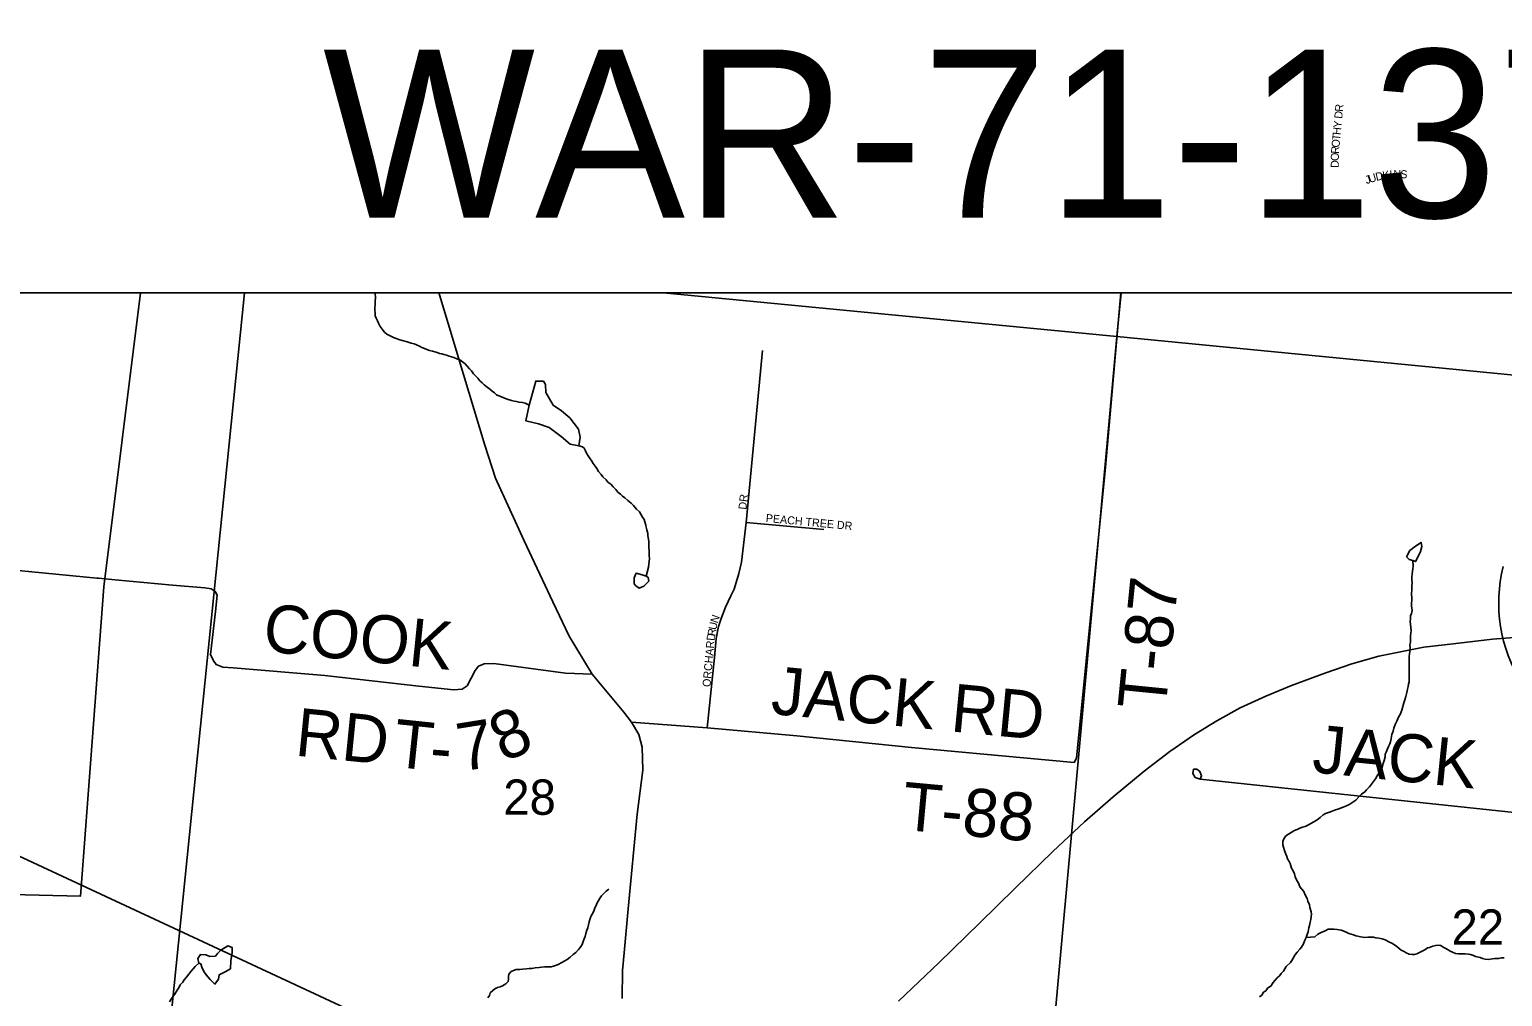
# Model space of a CAD drawing. Extents: x 0 to 34, y -4 to 22.
# Drawn here: x 6.381 to 7.607, y 19.435 to 20.241 of the extents above; entities that cross this region are included whole.
import ezdxf

# ---------------------------------------------------------------- set-up
doc = ezdxf.new("R2010")
doc.units = 0
for name, color, linetype in [('GM_X_City_Street', 7, 'Continuous'), ('GM_X_Corporation', 7, 'Continuous'), ('GM_X_County_Road', 7, 'Continuous'), ('GM_X_Interstate_Route', 7, 'Continuous'), ('GM_X_Interstate_Shield', 7, 'Continuous'), ('GM_X_Minor_Lake', 7, 'Continuous'), ('GM_X_Minor_River', 7, 'Continuous'), ('GM_X_Section', 7, 'Continuous'), ('GM_X_Section_Text', 7, 'Continuous'), ('GM_X_Township_Road', 7, 'Continuous'), ('GM_X_Township_Road_Text', 7, 'Continuous'), ('GM_X_Township_Subdivision', 7, 'Continuous'), ('GM_X_Township_Subdivision_Text', 7, 'Continuous'), ('SH_Text', 7, 'Continuous'), ('TX_P_100', 7, 'Continuous')]:
    doc.layers.add(name, color=color, linetype=linetype)

msp = doc.modelspace()

# ---------------------------------------------------------------- linework, layer by layer
at = {"layer": 'GM_X_City_Street'}
msp.add_lwpolyline([(6.2695, 20.0213), (6.2526, 19.8114), (6.2535, 19.8065), (6.2563, 19.8026), (6.2613, 19.8007), (6.2676, 19.8), (6.3168, 19.7952), (6.4367, 19.7836), (6.438, 19.7835)], dxfattribs=at)
at = {"layer": 'GM_X_Corporation'}
msp.add_lwpolyline([(6.2273, 19.5233), (6.4231, 19.5186), (6.4424, 19.7764), (6.473, 20.0213), (5.5431, 20.0213)], dxfattribs=at)
at = {"layer": 'GM_X_County_Road'}
msp.add_lwpolyline([(6.874, 19.4332), (6.8743, 19.4565), (6.8757, 19.4714), (6.8791, 19.5079), (6.8867, 19.5868), (6.8913, 19.6237), (6.8907, 19.6427), (6.8881, 19.6532), (6.882, 19.6637), (6.8754, 19.672), (6.849, 19.7035), (6.8299, 19.7354), (6.8163, 19.7638), (6.7926, 19.8146), (6.7687, 19.8669), (6.7597, 19.8946), (6.7421, 19.9535), (6.7291, 19.996), (6.7219, 20.0199), (6.7214, 20.0213)], dxfattribs=at)
at = {"layer": 'GM_X_Interstate_Route'}
msp.add_lwpolyline([(7.1043, 19.4312), (7.1382, 19.4633), (7.1717, 19.496), (7.2015, 19.5253), (7.2328, 19.5558), (7.2591, 19.5806), (7.2831, 19.6015), (7.3088, 19.6228), (7.3301, 19.6392), (7.3508, 19.6534), (7.3693, 19.6647), (7.3888, 19.6755), (7.4102, 19.6852), (7.4315, 19.6943), (7.4602, 19.7046), (7.4818, 19.7121), (7.5042, 19.7186), (7.5222, 19.7221), (7.5418, 19.726), (7.5663, 19.7289), (7.599, 19.7327), (7.6243, 19.7347)], dxfattribs=at)
at = {"layer": 'GM_X_Interstate_Shield'}
msp.add_arc((7.7291, 19.7628), 0.125, 165.8066, 258.463, dxfattribs=at)
at = {"layer": 'GM_X_Minor_Lake'}
for points in [[(6.7967, 19.9277), (6.794, 19.9147), (6.8044, 19.9123), (6.8134, 19.9091), (6.8232, 19.9017), (6.8308, 19.8953), (6.838, 19.8938), (6.8392, 19.901), (6.8378, 19.9077), (6.8305, 19.9173), (6.8237, 19.923), (6.8166, 19.9278), (6.8104, 19.9384), (6.8103, 19.9451), (6.8087, 19.9478)], [(6.8087, 19.9478), (6.8021, 19.9479), (6.7967, 19.9277)], [(7.5272, 19.8014), (7.5295, 19.7992), (7.5325, 19.7983), (7.5348, 19.7975), (7.5371, 19.8017), (7.5391, 19.8059), (7.54, 19.8099), (7.5395, 19.8134), (7.5349, 19.8103), (7.53, 19.8067)], [(7.53, 19.8067), (7.5272, 19.8014)], [(6.8908, 19.7865), (6.8857, 19.7877), (6.884, 19.784), (6.8842, 19.7789)], [(6.8842, 19.7789), (6.8855, 19.7773), (6.8884, 19.7754), (6.8922, 19.7769), (6.8963, 19.7811), (6.8958, 19.7843), (6.894, 19.7854), (6.8908, 19.7865)], [(6.5372, 19.4709), (6.5353, 19.4686), (6.5307, 19.4684), (6.5275, 19.4698), (6.523, 19.47), (6.5208, 19.4665), (6.5215, 19.4628), (6.5233, 19.4622)], [(6.5233, 19.4622), (6.5241, 19.4595), (6.5256, 19.4557), (6.5277, 19.453), (6.5311, 19.4491), (6.5326, 19.4475), (6.535, 19.4453), (6.5378, 19.4495), (6.5384, 19.453), (6.5435, 19.4555), (6.5479, 19.4581), (6.5483, 19.4648), (6.5493, 19.4715), (6.5494, 19.4757), (6.5457, 19.4772), (6.54, 19.4736), (6.5372, 19.4709)]]:
    msp.add_lwpolyline(points, dxfattribs=at)
at = {"layer": 'GM_X_Minor_River'}
for points in [[(6.6683, 20.0213), (6.6683, 20.0205), (6.6688, 20.0178), (6.6684, 20.0141), (6.6683, 20.0114), (6.6682, 20.0093), (6.6682, 20.0071), (6.6684, 20.0047), (6.6685, 20.0023), (6.6693, 20.0004), (6.6703, 19.9982), (6.6713, 19.9961), (6.6725, 19.9934), (6.6741, 19.9912), (6.6761, 19.9887), (6.6782, 19.987), (6.6809, 19.9856), (6.6838, 19.9842), (6.6859, 19.9833), (6.689, 19.9822), (6.692, 19.9815), (6.6941, 19.9809), (6.696, 19.9803), (6.6983, 19.9795), (6.701, 19.9789), (6.7028, 19.978), (6.7052, 19.9771), (6.7073, 19.976)], [(6.7073, 19.976), (6.7094, 19.9751), (6.7113, 19.9743), (6.7137, 19.9734), (6.7161, 19.9728), (6.7182, 19.9722), (6.72, 19.9716), (6.7219, 19.971), (6.7238, 19.9707), (6.7256, 19.9701), (6.7277, 19.9695), (6.7301, 19.9686), (6.732, 19.968), (6.7338, 19.9674), (6.7365, 19.9665), (6.7389, 19.9657), (6.7412, 19.964), (6.7433, 19.9623), (6.7451, 19.9604), (6.7469, 19.9582), (6.7487, 19.9563), (6.7503, 19.9538), (6.7521, 19.9522), (6.7539, 19.9502), (6.7557, 19.948), (6.7575, 19.9464), (6.7593, 19.9447), (6.7617, 19.9428), (6.7635, 19.9414), (6.7659, 19.9394), (6.7677, 19.9381), (6.7695, 19.9364), (6.7714, 19.9355), (6.7735, 19.9347), (6.7756, 19.9338), (6.7775, 19.9332), (6.7793, 19.9326), (6.782, 19.9317), (6.7843, 19.9311), (6.7862, 19.9308), (6.7883, 19.9302), (6.791, 19.9301), (6.7933, 19.9294), (6.7967, 19.9277)], [(6.838, 19.8938), (6.841, 19.8931), (6.8425, 19.8919), (6.8435, 19.8898), (6.8445, 19.8879), (6.8458, 19.8857), (6.8468, 19.8838), (6.8489, 19.8811), (6.8499, 19.8792), (6.8517, 19.877), (6.853, 19.8751), (6.8545, 19.8726), (6.8565, 19.8701), (6.8581, 19.8682), (6.8607, 19.8657), (6.8622, 19.8635), (6.8648, 19.8619), (6.8667, 19.8597), (6.8687, 19.8575), (6.8705, 19.8553), (6.8726, 19.8536), (6.8744, 19.8519), (6.8763, 19.8506), (6.8789, 19.8483), (6.8815, 19.8461), (6.8836, 19.8442), (6.8861, 19.8412), (6.8885, 19.839), (6.89, 19.8365), (6.891, 19.8346), (6.8923, 19.8324), (6.893, 19.8305), (6.8937, 19.8278), (6.8942, 19.826), (6.8947, 19.8238), (6.8954, 19.8208), (6.8956, 19.819), (6.896, 19.816), (6.8962, 19.8141), (6.8962, 19.812), (6.8963, 19.8091), (6.8965, 19.8066), (6.8967, 19.8048), (6.8966, 19.8024), (6.8968, 19.7997), (6.8965, 19.7978), (6.8964, 19.7954), (6.8961, 19.7928), (6.894, 19.7854)], [(7.5296, 19.7104), (7.5294, 19.7126), (7.5295, 19.7158), (7.5296, 19.7182), (7.5297, 19.7206), (7.53, 19.7224), (7.5304, 19.7256), (7.5302, 19.728), (7.5306, 19.7304), (7.5307, 19.7331), (7.5307, 19.7355), (7.5308, 19.7379), (7.5312, 19.74), (7.531, 19.7424), (7.5305, 19.7449), (7.5303, 19.7475), (7.5307, 19.7497), (7.5307, 19.7521), (7.5316, 19.7542), (7.532, 19.7566), (7.5318, 19.7587), (7.5316, 19.7606), (7.5316, 19.7627), (7.5317, 19.7649), (7.5318, 19.767), (7.5316, 19.7707), (7.5317, 19.7739), (7.5318, 19.7772), (7.5319, 19.7798), (7.5317, 19.7822), (7.5318, 19.7846), (7.5319, 19.787), (7.5322, 19.7894), (7.5326, 19.7913), (7.5329, 19.7937), (7.5325, 19.7983)], [(7.4454, 19.4889), (7.4461, 19.4921), (7.4464, 19.4942), (7.447, 19.4969), (7.4476, 19.4992), (7.448, 19.5016), (7.4481, 19.5035), (7.4479, 19.5056), (7.4469, 19.5092), (7.4464, 19.5113), (7.4452, 19.5143), (7.4447, 19.5167), (7.4427, 19.5202), (7.4417, 19.5224), (7.4402, 19.5243), (7.4386, 19.5265), (7.4376, 19.5289), (7.4354, 19.5327), (7.4346, 19.5346), (7.4339, 19.5371), (7.4329, 19.5398), (7.4316, 19.5419), (7.4309, 19.5438), (7.4304, 19.5457), (7.4297, 19.5476), (7.4282, 19.5498), (7.4277, 19.5517), (7.4269, 19.5536), (7.4257, 19.5566), (7.425, 19.5595), (7.4243, 19.5614), (7.4243, 19.5641), (7.4252, 19.5665), (7.4269, 19.5688), (7.4313, 19.5716), (7.4335, 19.5731), (7.4367, 19.5744), (7.4389, 19.5754), (7.4408, 19.5761), (7.443, 19.5766), (7.4457, 19.5781), (7.4501, 19.5804), (7.4528, 19.5822), (7.4553, 19.5842), (7.458, 19.5863), (7.4599, 19.5876), (7.4632, 19.5885), (7.4654, 19.5895), (7.4681, 19.5905), (7.4702, 19.591), (7.4724, 19.592), (7.4746, 19.5927), (7.4773, 19.594), (7.48, 19.5952), (7.4819, 19.5965), (7.485, 19.5985), (7.488, 19.6017), (7.4897, 19.6035), (7.4927, 19.6055), (7.4941, 19.6073), (7.4966, 19.6097), (7.4991, 19.6131), (7.5016, 19.6165), (7.503, 19.6188), (7.5045, 19.6214), (7.5056, 19.6233), (7.507, 19.6256), (7.5076, 19.6283), (7.5086, 19.6317), (7.5095, 19.6346), (7.5095, 19.6368), (7.5104, 19.6386), (7.5115, 19.6413), (7.5124, 19.6434), (7.5133, 19.6455), (7.5139, 19.6473), (7.5145, 19.65), (7.5152, 19.6534), (7.5163, 19.6561), (7.5167, 19.6585), (7.5178, 19.6616), (7.5193, 19.6643), (7.5201, 19.6664), (7.521, 19.6682), (7.5219, 19.6701), (7.5233, 19.6735), (7.5242, 19.6767), (7.5251, 19.6796), (7.526, 19.6822), (7.5267, 19.6851), (7.5276, 19.6883), (7.5282, 19.691), (7.5288, 19.6934), (7.5291, 19.6952), (7.5295, 19.6971), (7.5295, 19.6992), (7.5296, 19.7011), (7.5294, 19.7035), (7.5295, 19.7062), (7.5296, 19.7086), (7.5296, 19.7104)], [(6.8208, 19.4617), (6.8238, 19.4632), (6.8263, 19.4647), (6.8282, 19.4657), (6.8307, 19.4678), (6.8334, 19.4701), (6.8354, 19.4717), (6.8378, 19.474), (6.8392, 19.4758), (6.8407, 19.4784), (6.8416, 19.4808), (6.8424, 19.4829), (6.8433, 19.485), (6.8439, 19.4874), (6.8448, 19.4903), (6.8454, 19.4922), (6.846, 19.4946), (6.8467, 19.4972), (6.8475, 19.4999), (6.8484, 19.5022), (6.8499, 19.5051), (6.8507, 19.507), (6.8513, 19.5088), (6.8525, 19.5107), (6.8531, 19.5125), (6.8542, 19.5143), (6.8551, 19.5165), (6.857, 19.5188), (6.859, 19.5211), (6.8609, 19.5227), (6.8631, 19.5245)], [(7.4048, 19.4346), (7.4067, 19.4361), (7.4081, 19.4385), (7.4101, 19.4398), (7.4117, 19.4421), (7.4142, 19.4436), (7.4162, 19.4465), (7.4176, 19.4483), (7.4195, 19.4504), (7.4214, 19.4522), (7.4228, 19.4541), (7.4248, 19.4561), (7.4271, 19.4601), (7.4307, 19.4632), (7.4318, 19.465), (7.4329, 19.4668), (7.4343, 19.4695), (7.4363, 19.4718), (7.4385, 19.4744), (7.4399, 19.4762), (7.4414, 19.4789), (7.4425, 19.482), (7.4437, 19.4841), (7.4446, 19.4865), (7.4454, 19.4889)], [(7.4437, 19.4841), (7.4509, 19.4847), (7.4534, 19.4868), (7.4561, 19.4883), (7.4597, 19.4898), (7.4621, 19.4911), (7.4645, 19.491), (7.4667, 19.4912), (7.4696, 19.4908), (7.4728, 19.4902), (7.4752, 19.4893), (7.477, 19.4885), (7.4794, 19.4876), (7.4813, 19.487), (7.4831, 19.4864), (7.485, 19.4855), (7.4868, 19.4852), (7.489, 19.4846), (7.4908, 19.4843), (7.4927, 19.4842), (7.4951, 19.4844), (7.4978, 19.4843), (7.4999, 19.4843), (7.5018, 19.4839), (7.5042, 19.4836), (7.5069, 19.483), (7.5095, 19.4821), (7.5127, 19.4804), (7.5156, 19.479), (7.5192, 19.4765), (7.5211, 19.4751), (7.5229, 19.4737), (7.5253, 19.4725), (7.5271, 19.4714), (7.5295, 19.4703), (7.5321, 19.4699), (7.534, 19.4699), (7.5359, 19.4706), (7.5397, 19.4724), (7.5425, 19.4739), (7.5447, 19.4754), (7.5465, 19.4759), (7.5493, 19.4769), (7.5517, 19.4776), (7.5538, 19.4778), (7.556, 19.4775), (7.5578, 19.4761), (7.5596, 19.4752), (7.562, 19.4738), (7.5638, 19.4727), (7.5657, 19.4718), (7.5681, 19.4709), (7.5705, 19.4706), (7.5734, 19.4705), (7.5761, 19.4704), (7.5788, 19.4703), (7.5806, 19.47), (7.583, 19.4691), (7.5849, 19.4683), (7.5886, 19.4674), (7.5907, 19.4665), (7.5928, 19.4662), (7.5952, 19.4658), (7.599, 19.4663), (7.6009, 19.4665), (7.6041, 19.4666), (7.6065, 19.4671), (7.6087, 19.4673)], [(6.4972, 19.4305), (6.4984, 19.4326), (6.5001, 19.4352), (6.5015, 19.437), (6.5026, 19.4389), (6.504, 19.441), (6.5051, 19.4428), (6.506, 19.4447), (6.5082, 19.447), (6.5094, 19.4488), (6.5113, 19.4512), (6.5133, 19.4535), (6.5149, 19.4559), (6.5169, 19.4579), (6.5186, 19.46), (6.5215, 19.4628)], [(6.7623, 19.4338), (6.7635, 19.4359), (6.7643, 19.438), (6.7663, 19.4399), (6.7682, 19.4414), (6.7704, 19.4424), (6.7725, 19.4431), (6.7744, 19.4439), (6.7772, 19.4454), (6.7791, 19.4475), (6.7794, 19.4493), (6.7795, 19.4517), (6.7798, 19.4536), (6.7818, 19.4559), (6.7837, 19.4567), (6.7859, 19.4574), (6.7888, 19.4576), (6.7912, 19.4578), (6.7945, 19.458), (6.7966, 19.4582), (6.799, 19.4583), (6.8017, 19.4588), (6.8049, 19.459), (6.8068, 19.4594), (6.8098, 19.4596), (6.8127, 19.4598), (6.8149, 19.4597), (6.8168, 19.4602), (6.8187, 19.4607), (6.8208, 19.4617)]]:
    msp.add_lwpolyline(points, dxfattribs=at)
at = {"layer": 'GM_X_Section'}
for points in [[(7.2896, 20.0213), (7.2861, 19.985), (7.974, 19.918), (8.0438, 20.5539), (7.3477, 20.6277), (7.3334, 20.478), (7.8251, 20.478), (7.8251, 20.0213)], [(5.7836, 19.3921), (5.7814, 19.3717), (6.4863, 19.299), (6.5597, 20.0213), (5.853, 20.0213), (5.8339, 19.8488), (6.225, 19.8488), (6.225, 19.3921)], [(6.5597, 20.0213), (6.4863, 19.299), (7.2173, 19.2283), (7.2861, 19.985), (6.9086, 20.0213)], [(6.9086, 20.0213), (7.2861, 19.985), (7.2896, 20.0213)], [(7.2861, 19.985), (7.974, 19.918), (7.901, 19.1654), (7.2173, 19.2283)]]:
    msp.add_lwpolyline(points, close=True, dxfattribs=at)
at = {"layer": 'GM_X_Township_Road'}
for points in [[(7.2506, 19.63), (7.2524, 19.6336), (7.2765, 19.8761), (7.2894, 20.0213)], [(6.438, 19.7835), (6.4519, 19.7822)], [(6.4519, 19.7822), (6.4996, 19.7778), (6.5265, 19.7756), (6.5319, 19.7747), (6.5352, 19.7726), (6.5368, 19.7695), (6.5355, 19.7558), (6.5313, 19.7199), (6.5336, 19.7152), (6.5359, 19.7116), (6.5416, 19.7094), (6.5501, 19.709), (6.6264, 19.7025), (6.7047, 19.6936), (6.734, 19.6906), (6.7408, 19.6912), (6.7451, 19.6939), (6.7517, 19.7068), (6.7546, 19.7104), (6.7592, 19.7121), (6.7673, 19.7124), (6.8268, 19.7045), (6.849, 19.7035)], [(7.2506, 19.63), (7.1152, 19.6424), (7.0196, 19.6521), (6.945, 19.659), (6.882, 19.6637)], [(7.9363, 19.5545), (7.3556, 19.616), (7.3512, 19.6175), (7.3494, 19.6208), (7.35, 19.6243), (7.3528, 19.6245), (7.3552, 19.6225), (7.3566, 19.619), (7.3556, 19.6161)]]:
    msp.add_lwpolyline(points, dxfattribs=at)
at = {"layer": 'GM_X_Township_Subdivision'}
for points in [[(6.945, 19.659), (6.9509, 19.7174), (6.9525, 19.7333), (6.9543, 19.7433), (6.9566, 19.7499), (6.9603, 19.7595), (6.9646, 19.769), (6.9674, 19.7744), (6.9714, 19.7874), (6.9734, 19.797), (6.9773, 19.8299), (6.9909, 19.9733)], [(6.9773, 19.8299), (7.0421, 19.8241)]]:
    msp.add_lwpolyline(points, dxfattribs=at)
at = {"layer": 'SH_Text'}
msp.add_lwpolyline([(5.5431, 20.478), (5.5431, 20.0213), (7.8251, 20.0213), (7.8251, 20.478)], close=True, dxfattribs=at)
at = {"layer": 'TX_P_100'}
msp.add_lwpolyline([(6.225, 19.3921), (6.9466, 19.284), (6.225, 19.6204)], close=True, dxfattribs=at)

# ---------------------------------------------------------------- texts
at = {"layer": 'GM_X_Section_Text'}
for s, p in [('28', (6.7751, 19.5864)), ('22', (7.5648, 19.4781))]:
    msp.add_text(s, height=0.02944, rotation=0, dxfattribs=at).set_placement(p)
at = {"layer": 'GM_X_Township_Road_Text'}
for s, rotation, p in [('T-87', 84.325, (7.3265, 19.6728)), ('COOK', 354.2403, (6.574, 19.7229)), ('JACK', 354.5109, (6.9972, 19.6706)), ('RD', 354.5355, (7.1468, 19.656)), ('RD', 354.2909, (6.6009, 19.6358)), ('T', 353.9977, (6.6823, 19.6266)), ('7', 9.1334, (6.7399, 19.6224)), ('8', 24.672, (6.7755, 19.6297)), ('JACK', 354.2073, (7.4479, 19.622)), ('-', 355.3156, (6.713, 19.6233)), ('T-88', 354.6774, (7.106, 19.5741))]:
    msp.add_text(s, height=0.04, rotation=rotation, dxfattribs=at).set_placement(p)
at = {"layer": 'GM_X_Township_Subdivision_Text'}
for s, height, rotation, p in [('D', 0.00667, 84.5047, (7.4737, 20.1663)), ('R', 0.00667, 84.5414, (7.4743, 20.1721)), ('H', 0.00667, 84.5047, (7.4724, 20.1528)), ('Y', 0.00667, 84.5413, (7.473, 20.1587)), ('O', 0.00667, 84.5503, (7.4714, 20.1423)), ('T', 0.00667, 84.5286, (7.472, 20.1482)), ('LN', 0.00667, 84.2894, (7.5823, 20.1362)), ('O', 0.00667, 88.9071, (7.4709, 20.1313)), ('D', 0.00667, 89.8907, (7.4709, 20.1255)), ('R', 0.00667, 85.3815, (7.471, 20.1371)), ('J', 0.00667, 18.2276, (7.494, 20.112)), ('U', 0.00667, 17.4466, (7.4968, 20.1129)), ('D', 0.00667, 11.8887, (7.5022, 20.1147)), ('K', 0.00667, 9.6168, (7.5079, 20.1159)), ('I', 0.00667, 6.5285, (7.5136, 20.1168)), ('N', 0.00667, 359.6284, (7.5163, 20.1171)), ('S', 0.00667, 357.2126, (7.522, 20.1171)), ('DR', 0.00667, 83.982, (6.9775, 19.8405)), ('PEACH TREE DR', 0.006667, 354.6115, (6.9935, 19.8305)), ('N', 0.00667, 70.943, (6.9535, 19.7456)), ('R', 0.00667, 82.1069, (6.9517, 19.7349)), ('U', 0.00667, 77.9999, (6.9524, 19.74)), ('ORCHARD', 0.00667, 84.9572, (6.9476, 19.6927))]:
    msp.add_text(s, height=height, rotation=rotation, dxfattribs=at).set_placement(p)
at = {"layer": 'SH_Text'}
msp.add_text('WAR-71-1371', height=0.14, dxfattribs=at).set_placement((6.6249, 20.0842))

doc.saveas('drawing.dxf')
